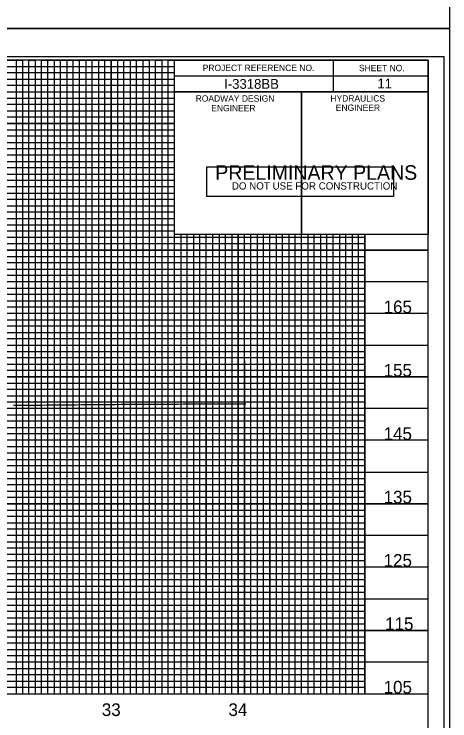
# Model space of a CAD drawing. Extents: x 573468 to 580768, y -57414 to -51768.
# Drawn here: x 580019 to 580362, y -56860 to -56302 of the extents above; entities that cross this region are included whole.
import ezdxf

# ---------------------------------------------------------------- set-up
doc = ezdxf.new("R2010")
doc.units = 0
for name, color, linetype in [('Exist Vertical Profile Ground Line', 7, 'Continuous'), ('Exist Vertical Profile Horizontal Axis Label Major', 7, 'Continuous'), ('Exist Vertical Profile Vertical Axis Label', 7, 'Continuous'), ('Sheet Cutting Line CELL', 7, 'Continuous'), ('Sheet Data Field CELL', 7, 'Continuous'), ('Sheet DOT Grid CELL', 7, 'Continuous'), ('Sheet Layout Profile Border Port 1', 7, 'Continuous'), ('Sheet Plot Border Inside CELL', 7, 'Continuous'), ('Sheet Plot Border Outside CELL', 7, 'Continuous'), ('Sheet Profile CELL', 7, 'Continuous'), ('Sheet Profile Grid Major CELL', 7, 'Continuous'), ('Sheet Profile Grid Middle CELL', 7, 'Continuous'), ('Sheet Profile Grid Minor CELL', 7, 'Continuous'), ('Sheet Sticker Preliminary CELL', 7, 'Continuous')]:
    doc.layers.add(name, color=color, linetype=linetype)

msp = doc.modelspace()

# ---------------------------------------------------------------- linework, layer by layer
at = {"layer": 'Exist Vertical Profile Ground Line'}
for points in [[(580018.17, -56610.84), (580022.64, -56610.81), (580027.1, -56610.78), (580031.57, -56610.75), (580036.04, -56610.72), (580040.5, -56610.69), (580041.02, -56610.69), (580044.15, -56610.65), (580044.97, -56610.65), (580049.44, -56610.62), (580053.06, -56610.6), (580053.9, -56610.6), (580055.5, -56610.6), (580058.37, -56610.56), (580062.84, -56610.51), (580067.3, -56610.46)], [(580067.3, -56610.46), (580071.77, -56610.41), (580076.24, -56610.36), (580080.7, -56610.31), (580082.43, -56610.29), (580083.5, -56610.28), (580085.17, -56610.27), (580089.64, -56610.23), (580092.69, -56610.2), (580093.35, -56610.2), (580094.11, -56610.19), (580098.57, -56610.16), (580103.04, -56610.14), (580107.51, -56610.11), (580111.97, -56610.08), (580116.44, -56610.05), (580120.91, -56610.03), (580121.3, -56610.03), (580122.91, -56610.01), (580125.37, -56610), (580129.84, -56609.97), (580132.2, -56609.96), (580133.82, -56609.96), (580134.31, -56609.96), (580138.77, -56609.94), (580143.24, -56609.92), (580147.71, -56609.9), (580152.18, -56609.88), (580156.64, -56609.86), (580161.11, -56609.84), (580163.18, -56609.83), (580165.58, -56609.82), (580170.04, -56609.8), (580172.77, -56609.8), (580174.7, -56609.79), (580178.98, -56609.76), (580182.66, -56609.74), (580183.44, -56609.74), (580185.21, -56609.73), (580187.91, -56609.73), (580192.38, -56609.72), (580196.84, -56609.72), (580201.31, -56609.71)]]:
    msp.add_lwpolyline(points, dxfattribs=at)
at = {"layer": 'Sheet Cutting Line CELL'}
for p, q in [((578678.21, -56313.55), (580362.21, -56313.55)), ((580362.21, -56313.55), (578678.21, -56313.55))]:
    msp.add_line(p, q, dxfattribs=at)
at = {"layer": 'Sheet DOT Grid CELL'}
for p, q in [((580045.21, -56838.55), (580045.21, -56338.55)), ((580095.21, -56838.55), (580095.21, -56338.55)), ((580145.16, -56388.55), (578845.21, -56388.55)), ((580145.16, -56438.55), (578845.21, -56438.55)), ((580145.21, -56838.55), (580145.21, -56476.1)), ((580195.21, -56838.55), (580195.21, -56476.1)), ((580245.21, -56838.55), (580245.21, -56476.1)), ((580295.21, -56838.55), (580295.21, -56476.1)), ((580345.21, -56488.55), (578845.21, -56488.55)), ((580345.21, -56538.55), (578845.21, -56538.55)), ((580345.21, -56588.55), (578845.21, -56588.55)), ((580345.21, -56638.55), (578845.21, -56638.55)), ((580345.21, -56688.55), (578845.21, -56688.55)), ((580345.21, -56738.55), (578845.21, -56738.55)), ((580345.21, -56788.55), (578845.21, -56788.55))]:
    msp.add_line(p, q, dxfattribs=at)
at = {"layer": 'Sheet Layout Profile Border Port 1'}
msp.add_lwpolyline([(578895.21, -56338.55), (578895.21, -56838.55), (580295.21, -56838.55), (580295.21, -56476.1), (580145.16, -56476.1), (580145.16, -56338.55)], close=True, dxfattribs=at)
at = {"layer": 'Sheet Plot Border Inside CELL'}
msp.add_lwpolyline([(578691.21, -57391.1), (580357.71, -57391.1), (580357.71, -56336), (578691.21, -56336)], close=True, dxfattribs=at)
at = {"layer": 'Sheet Plot Border Outside CELL'}
for points in [[(578678.21, -56313.55), (580362.21, -56313.55), (580362.21, -55213.55), (578678.21, -55213.55)], [(578678.21, -57413.55), (580362.21, -57413.55), (580362.21, -56313.55), (578678.21, -56313.55)]]:
    msp.add_lwpolyline(points, close=True, dxfattribs=at)
at = {"layer": 'Sheet Profile CELL'}
for p, q in [((580270.21, -56338.6), (580270.21, -56363.6)), ((580145.16, -56351.1), (580345.21, -56351.1)), ((580245.21, -56363.6), (580245.21, -56476.05)), ((578845.21, -56838.55), (580345.21, -56838.55))]:
    msp.add_line(p, q, dxfattribs=at)
for points in [[(580345.21, -56338.55), (578845.21, -56338.55), (578845.21, -57388.55), (580345.21, -57388.55)], [(580145.16, -56338.55), (580345.21, -56338.55), (580345.21, -56363.6), (580145.16, -56363.6)], [(580145.16, -56363.6), (580245.21, -56363.6), (580245.21, -56476.1), (580145.16, -56476.1)], [(580245.21, -56363.6), (580345.21, -56363.6), (580345.21, -56476.1), (580245.21, -56476.1)]]:
    msp.add_lwpolyline(points, close=True, dxfattribs=at)
at = {"layer": 'Sheet Profile Grid Major CELL'}
for points in [[(579995.21, -56838.55), (580045.21, -56838.55), (580045.21, -56338.55), (580095.21, -56338.55), (580095.21, -56838.55), (580145.21, -56838.55), (580145.21, -56338.55), (580171.51, -56338.55)], [(578845.21, -56388.55), (580145.21, -56388.55)], [(580145.21, -56438.55), (578845.21, -56438.55), (578845.21, -56488.55), (580345.21, -56488.55)], [(580195.21, -56476.1), (580195.21, -56838.55), (580245.21, -56838.55), (580245.21, -56838.55), (580245.21, -56476.1)], [(580295.21, -56476.1), (580295.21, -56838.55), (580345.21, -56838.55), (580345.21, -56488.55)], [(580345.21, -56538.55), (578845.21, -56538.55), (578845.21, -56588.55), (580345.21, -56588.55)], [(580345.21, -56638.55), (578845.21, -56638.55), (578845.21, -56688.55), (580345.21, -56688.55)], [(580345.21, -56738.55), (578845.21, -56738.55), (578845.21, -56738.55), (578845.21, -56788.55), (580345.21, -56788.55)]]:
    msp.add_lwpolyline(points, dxfattribs=at)
at = {"layer": 'Sheet Profile Grid Middle CELL'}
msp.add_line((578845.21, -56363.55), (580145.16, -56363.55), dxfattribs=at)
for points in [[(579970.21, -56338.55), (580020.21, -56338.55), (580020.21, -56838.55), (580070.21, -56838.55), (580070.21, -56338.55), (580120.21, -56338.55), (580120.21, -56838.55), (580170.21, -56838.55), (580170.21, -56476.1)], [(580145.21, -56413.55), (578845.21, -56413.55), (578845.21, -56463.55), (580145.21, -56463.55)], [(580170.21, -56575.75), (580170.21, -56838.55), (580220.21, -56838.55), (580220.21, -56476.1)], [(580220.21, -56575.75), (580220.21, -56838.55), (580270.21, -56838.55), (580270.21, -56476.1)], [(580345.21, -56513.55), (578845.21, -56513.55), (578845.21, -56563.55), (580170.21, -56563.55)], [(580170.21, -56563.55), (580345.21, -56563.55)], [(580345.21, -56613.55), (578845.21, -56613.55), (578845.21, -56663.55), (580345.21, -56663.55)], [(580345.21, -56713.55), (578845.21, -56713.55), (578845.21, -56763.55), (580345.21, -56763.55)], [(580345.21, -56813.55), (578845.21, -56813.55)]]:
    msp.add_lwpolyline(points, dxfattribs=at)
at = {"layer": 'Sheet Profile Grid Minor CELL'}
for p, q in [((578895.21, -56343.55), (580145.21, -56343.55)), ((580145.21, -56348.55), (578895.21, -56348.9)), ((578895.21, -56353.55), (580145.21, -56353.55)), ((580145.16, -56473.55), (578895.21, -56473.55)), ((580295.21, -56478.55), (578895.21, -56478.55)), ((580295.21, -56483.55), (578895.21, -56483.55)), ((578895.21, -56493.55), (580295.21, -56493.55)), ((580295.21, -56498.55), (578895.21, -56498.55)), ((578895.21, -56503.55), (580295.21, -56503.55)), ((580295.21, -56523.55), (578895.21, -56523.55)), ((578895.21, -56528.55), (580295.21, -56528.55)), ((580295.21, -56548.55), (578895.21, -56548.55)), ((578895.21, -56553.55), (580295.21, -56553.55)), ((580295.21, -56573.55), (578895.21, -56573.55)), ((578895.21, -56578.55), (580295.21, -56578.55)), ((580295.21, -56583.55), (578895.21, -56583.55)), ((578895.21, -56593.55), (580295.21, -56593.55)), ((580295.21, -56598.55), (578895.21, -56598.55)), ((578895.21, -56603.55), (580295.21, -56603.55)), ((580295.21, -56608.55), (578895.21, -56608.55)), ((578895.21, -56618.55), (580295.21, -56618.55)), ((580295.21, -56623.55), (578895.21, -56623.55)), ((578895.21, -56628.55), (580295.21, -56628.55)), ((580295.21, -56633.55), (578895.21, -56633.55)), ((578895.21, -56643.55), (580295.21, -56643.55)), ((580295.21, -56648.55), (578895.21, -56648.55)), ((578895.21, -56653.55), (580295.21, -56653.55)), ((580295.21, -56658.55), (578895.21, -56658.55)), ((578895.21, -56668.55), (580295.21, -56668.55)), ((580295.21, -56673.55), (578895.21, -56673.55)), ((578895.21, -56678.55), (580295.21, -56678.55)), ((580295.21, -56683.55), (578895.21, -56683.55)), ((578895.21, -56693.55), (580295.21, -56693.55)), ((580295.21, -56698.55), (578895.21, -56698.55)), ((578895.21, -56703.55), (580295.21, -56703.55)), ((580295.21, -56708.55), (578895.21, -56708.55)), ((578895.21, -56718.55), (580295.21, -56718.55)), ((580295.21, -56723.55), (578895.21, -56723.55)), ((580295.21, -56728.55), (578895.21, -56728.55)), ((580295.21, -56733.55), (578895.21, -56733.55)), ((578895.21, -56743.55), (580295.21, -56743.55)), ((580295.21, -56748.55), (578895.21, -56748.55)), ((578895.21, -56753.55), (580295.21, -56753.55)), ((580295.21, -56758.55), (578895.21, -56758.55)), ((578895.21, -56768.55), (580295.21, -56768.55)), ((580295.21, -56773.55), (578895.21, -56773.55)), ((578895.21, -56778.55), (580295.21, -56778.55)), ((580295.21, -56783.55), (578895.21, -56783.55)), ((578895.21, -56793.55), (580295.21, -56793.55)), ((580295.21, -56798.55), (578895.21, -56798.55)), ((578895.21, -56803.55), (580295.21, -56803.55)), ((580295.21, -56808.55), (578895.21, -56808.55)), ((578895.21, -56818.55), (580295.21, -56818.55)), ((580295.21, -56823.55), (578895.21, -56823.55)), ((578895.21, -56828.55), (580295.21, -56828.55))]:
    msp.add_line(p, q, dxfattribs=at)
for points in [[(580015.21, -56338.55), (580025.21, -56338.55), (580025.21, -56838.55), (580030.21, -56838.55), (580030.21, -56338.55), (580035.21, -56338.55), (580035.21, -56838.55)], [(580035.21, -56838.55), (580040.21, -56838.55), (580040.21, -56338.55), (580050.21, -56338.55), (580050.21, -56838.55), (580055.21, -56838.55), (580055.21, -56338.55), (580060.21, -56338.55), (580060.21, -56838.55), (580065.21, -56838.55), (580065.21, -56338.55), (580075.21, -56338.55), (580075.21, -56838.55), (580080.21, -56838.55), (580080.21, -56338.55), (580085.21, -56338.55), (580085.21, -56838.55), (580090.21, -56838.55), (580090.21, -56338.55), (580100.21, -56338.55), (580100.21, -56838.55), (580105.21, -56838.55), (580105.21, -56338.55), (580110.21, -56338.55), (580110.21, -56838.55), (580115.21, -56838.55), (580115.21, -56338.55), (580125.21, -56338.55), (580125.21, -56838.55), (580130.21, -56838.55), (580130.21, -56338.55), (580135.21, -56338.55), (580135.21, -56838.55), (580140.21, -56838.55), (580140.21, -56338.55), (580150.21, -56338.55)], [(580145.21, -56358.55), (578895.21, -56358.55), (578895.21, -56368.55), (580145.21, -56368.55)], [(580145.16, -56373.55), (578895.21, -56373.55), (578895.21, -56378.55), (580145.21, -56378.55)], [(580145.21, -56383.55), (578895.21, -56383.55), (578895.21, -56393.55), (580145.21, -56393.55)], [(580145.21, -56398.55), (578895.21, -56398.55), (578895.21, -56403.55), (580145.21, -56403.55)], [(580145.21, -56408.55), (578895.21, -56408.55), (578895.21, -56418.55), (580145.21, -56418.55)], [(580145.21, -56423.55), (578895.21, -56423.55), (578895.21, -56428.55), (580145.21, -56428.55)], [(580145.21, -56433.55), (578895.21, -56433.55), (578895.21, -56443.55), (580145.21, -56443.55)], [(580145.21, -56448.65), (578895.31, -56448.65), (578895.31, -56453.55), (580145.21, -56453.55)], [(580145.21, -56458.55), (578895.21, -56458.55), (578895.21, -56468.55), (580145.21, -56468.55)], [(580150.21, -56476.1), (580150.21, -56838.55), (580155.21, -56838.55), (580155.21, -56476.1)], [(580160.21, -56476.1), (580160.21, -56838.55), (580165.21, -56838.55), (580165.21, -56476.1)], [(580175.21, -56476.1), (580175.21, -56838.55), (580175.21, -56838.55), (580180.21, -56838.55), (580185.21, -56838.55), (580185.21, -56476.1)], [(580180.21, -56476.1), (580180.21, -56838.55)], [(580190.21, -56476.1), (580190.11, -56838.5), (580195.11, -56838.5), (580200.21, -56838.55), (580200.21, -56476.1)], [(580200.21, -56575.75), (580200.21, -56838.55), (580205.21, -56838.55), (580205.21, -56476.1)], [(580210.21, -56476.1), (580210.21, -56838.55), (580215.21, -56838.55), (580215.21, -56476.1)], [(580225.21, -56476.1), (580225.21, -56838.55), (580230.21, -56838.55), (580230.21, -56476.1)], [(580235.21, -56476.1), (580235.21, -56838.55), (580240.21, -56838.55), (580240.21, -56476.1)], [(580250.21, -56476.1), (580250.21, -56838.55), (580255.21, -56838.55), (580255.21, -56476.1)], [(580260.21, -56476.1), (580260.21, -56838.55), (580265.21, -56838.55), (580265.21, -56476.1)], [(580275.21, -56476.1), (580275.21, -56838.55), (580280.21, -56838.55), (580280.21, -56476.1)], [(580285.21, -56476.1), (580285.21, -56838.55), (580290.21, -56838.55), (580290.21, -56476.1)], [(580295.21, -56508.55), (578895.21, -56508.55), (578895.21, -56518.55), (580295.21, -56518.55)], [(580295.21, -56533.55), (578895.21, -56533.55), (578895.21, -56543.55), (580295.21, -56543.55)], [(580295.21, -56558.55), (578895.21, -56558.55), (578895.21, -56568.55), (580295.21, -56568.55)], [(580295.21, -56833.55), (578895.21, -56833.55)]]:
    msp.add_lwpolyline(points, dxfattribs=at)
at = {"layer": 'Sheet Sticker Preliminary CELL'}
msp.add_lwpolyline([(580170.73, -56446.17), (580170.73, -56422.67), (580317.73, -56422.67), (580317.73, -56446.17)], close=True, dxfattribs=at)

# ---------------------------------------------------------------- texts
at = {"layer": 'Exist Vertical Profile Horizontal Axis Label Major'}
for s, p in [('33', (580087.82, -56856.05)), ('34', (580187.67, -56856.05))]:
    msp.add_text(s, height=10, dxfattribs=at).set_placement(p)
at = {"layer": 'Exist Vertical Profile Vertical Axis Label'}
for s, p in [('165', (580310, -56538.3)), ('155', (580310, -56588.3)), ('145', (580310, -56638.3)), ('135', (580310, -56688.3)), ('125', (580310, -56738.3)), ('115', (580311.2, -56788.3)), ('105', (580310, -56838.3))]:
    msp.add_text(s, height=10, dxfattribs=at).set_placement(p)
at = {"layer": 'Sheet Data Field CELL'}
for s, p in [('I-3318BB', (580184.23, -56361.24)), ('11', (580305.07, -56360.94))]:
    msp.add_text(s, height=7.75, dxfattribs=at).set_placement(p)
at = {"layer": 'Sheet Profile CELL'}
for s, height, p in [('PROJECT REFERENCE NO.', 5.0001, (580167.38, -56347.24)), ('SHEET NO.', 5, (580290.53, -56347.34)), ('ROADWAY DESIGN', 5.0001, (580161.83, -56371.34)), ('HYDRAULICS', 5, (580268.03, -56371.29)), ('ENGINEER', 5, (580174.08, -56378.94)), ('ENGINEER', 5, (580272.28, -56378.64))]:
    msp.add_text(s, height=height, dxfattribs=at).set_placement(p)
at = {"layer": 'Sheet Sticker Preliminary CELL'}
for s, height, p in [('PRELIMINARY PLANS', 11.52, (580177.23, -56433.02)), ('DO NOT USE FOR CONSTRUCTION', 5.76, (580190.33, -56440.72))]:
    msp.add_text(s, height=height, dxfattribs=at).set_placement(p)

doc.saveas('drawing.dxf')
